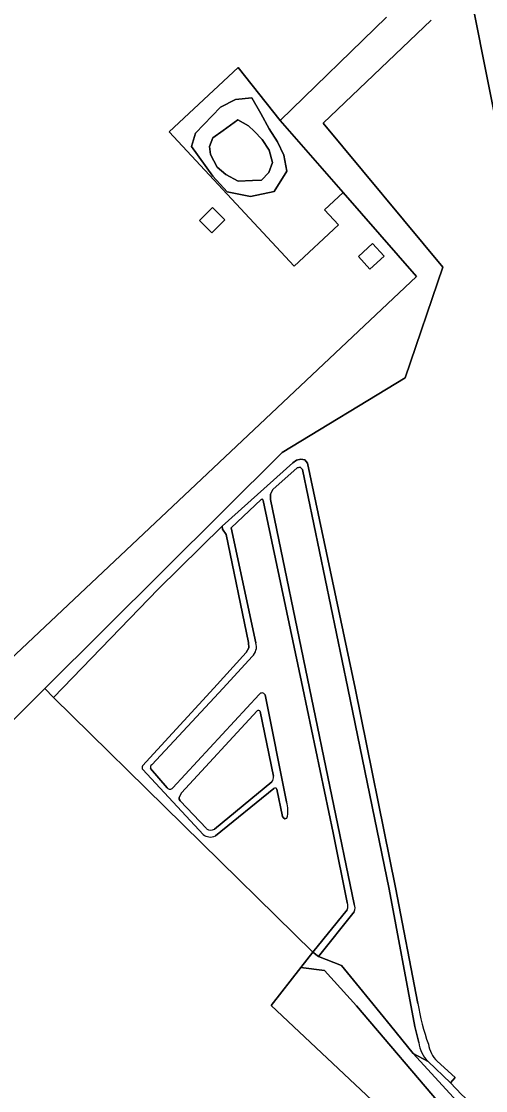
# Model space of a CAD drawing. Extents: x 160203 to 161530, y 379528 to 381797.
# Drawn here: x 160779.2 to 160875, y 379917 to 380137.4 of the extents above; entities that cross this region are included whole.
import ezdxf

# ---------------------------------------------------------------- set-up
doc = ezdxf.new("R2010")
doc.units = 0
for name, color, linetype in [('IMGEO_Erf', 7, 'Continuous'), ('IMGEO_Grasland_overig', 7, 'Continuous'), ('IMGEO_Groenvoorziening', 7, 'Continuous'), ('IMGEO_Loofbos', 7, 'Continuous'), ('IMGEO_Meer_plas_ven_vijver', 7, 'Continuous'), ('IMGEO_Oever', 7, 'Continuous'), ('IMGEO_Pand', 7, 'Continuous'), ('IMGEO_Rijbaan_lokaal_halfverhard', 7, 'Continuous')]:
    doc.layers.add(name, color=color, linetype=linetype)

msp = doc.modelspace()

# ---------------------------------------------------------------- linework, layer by layer
at = {"layer": 'IMGEO_Erf'}
msp.add_lwpolyline([(160607.13, 380166.37), (160661.16, 380092.12), (160663.53, 380089.62), (160664.58, 380088.51), (160748.36, 380000), (160749.5, 379998.8), (160767.08, 379996.67), (160770.61, 380000), (160774.42, 380003.59), (160860.73, 380084.81), (160845.58, 380102.16), (160841.76, 380098.61), (160844.66, 380095.5), (160835.49, 380086.97), (160809.73, 380114.66), (160823.97, 380127.91), (160832.63, 380116.99), (160854.55, 380138.28)], dxfattribs=at)
for points in [[(160818.65, 380099.07), (160821.19, 380096.53), (160818.49, 380093.83), (160815.95, 380096.36)], [(160848.74, 380088.94), (160851.68, 380091.63), (160854.04, 380089.05), (160851.1, 380086.36)]]:
    msp.add_lwpolyline(points, close=True, dxfattribs=at)
at = {"layer": 'IMGEO_Grasland_overig'}
for points in [[(160832.63, 380116.99), (160823.97, 380127.91), (160809.73, 380114.66), (160835.49, 380086.97), (160844.66, 380095.5), (160841.76, 380098.61), (160845.58, 380102.16)], [(160826.52, 380101.31), (160821.67, 380102.32), (160818.7, 380105.54), (160814.35, 380111.66), (160815.17, 380114.37), (160820.33, 380119.77), (160823.37, 380121.33), (160826.77, 380121.65), (160828.63, 380118.46), (160830.33, 380115.27), (160832.06, 380112.58), (160833.4, 380109.89), (160834.02, 380106.54), (160831.38, 380102.34)], [(160883.29, 379904.19), (160870.04, 379916.17), (160867.78, 379918.57), (160863.11, 379922.97), (160860.04, 379924.65), (160872.87, 379910.72), (160888.87, 379892.45), (160892.6, 379888.06), (160894.48, 379887.71), (160897.86, 379888.51), (160898.28, 379886.71), (160900.75, 379887.46), (160899.68, 379888.86), (160898.44, 379890.13)]]:
    msp.add_lwpolyline(points, close=True, dxfattribs=at)
for points in [[(160881.5, 379888.57), (160871.79, 379897.16), (160866.09, 379902.63), (160865.4, 379901.94), (160830.77, 379934.57), (160836.88, 379942.37), (160839.37, 379945.54), (160785.84, 379998.02), (160784.05, 379999.87), (160780.95, 379996.79), (160761.01, 379976.98), (160659.2, 380084.56)], [(160861.01, 379934.97), (160856.38, 379958.87), (160848.08, 380000), (160838.24, 380046.36), (160837.71, 380047.01), (160836.89, 380047.16), (160836.01, 380046.95), (160835.26, 380046.43), (160820.68, 380033.38), (160820.74, 380032.78), (160821.47, 380031.66), (160826.08, 380009.41), (160826.13, 380008.31), (160825.63, 380007.33), (160818.96, 380000), (160804.24, 379983.94)], [(160847.89, 379955.45), (160838.69, 380000), (160830.59, 380038.88), (160830.59, 380039.99), (160831.11, 380040.96), (160836.11, 380045.4), (160836.76, 380045.5), (160837.25, 380045.07), (160846.57, 380000), (160855.08, 379958.54), (160860.37, 379930.21), (160861.19, 379926.92)], [(160827.6, 380009.33), (160822.48, 380033.04), (160828.67, 380038.85), (160828.95, 380038.93), (160829.1, 380038.68), (160837.26, 380000), (160843.58, 379970.15), (160846.45, 379955.76)], [(160806.14, 379984.14), (160820.86, 380000), (160826.87, 380006.47)], [(160828.28, 379998.65), (160810.45, 379979.4)], [(160833.9, 379976.54), (160829.5, 379998.59)], [(160817.44, 379971.01), (160811.98, 379976.72), (160811.79, 379977.05), (160811.81, 379977.42), (160812.26, 379978.4), (160827.88, 379995.29)], [(160828.52, 379995.18), (160831.22, 379981.83)], [(160804.31, 379983.22), (160816.71, 379969.82)], [(160809.33, 379979.41), (160805.9, 379983.4)], [(160830.87, 379980.64), (160819.06, 379970.89)], [(160819.25, 379969.51), (160831.31, 379979.27)], [(160831.91, 379979.18), (160833.13, 379973.52), (160833.28, 379973.21), (160833.56, 379973.02), (160834.01, 379973.19)], [(160846.42, 379954.3), (160839.37, 379945.54), (160840.54, 379944.66), (160847.91, 379953.84)], [(160836.88, 379942.37), (160830.77, 379934.57), (160865.4, 379901.94), (160866.09, 379902.63), (160871.79, 379897.16), (160881.5, 379888.57)], [(160885.37, 379884.14), (160891, 379885.15), (160887.02, 379890.18), (160882.46, 379895.8), (160866.88, 379912.73), (160848.39, 379934.49), (160841.74, 379941.77), (160836.88, 379942.37)], [(160863.11, 379922.97), (160867.78, 379918.57), (160868.71, 379919.72), (160864.97, 379923.05)]]:
    msp.add_lwpolyline(points, dxfattribs=at)
for centre, radius, start, end in [((160824.87, 380008.51), 2.85, 314.4851, 16.669), ((160828.87, 379998.3), 0.689, 25.1266, 149.8046), ((160828.15, 379994.97), 0.419, 29.5893, 131.2538), ((160804.6, 379983.61), 0.485, 137.1471, 234.0855), ((160806.38, 379983.65), 0.545, 115.8145, 206.8497), ((160829.96, 379981.56), 1.29, 314.6676, 12.3823), ((160809.9, 379979.82), 0.696, 215.6748, 322.9964), ((160831.58, 379979.02), 0.37, 26.6374, 136.8619), ((160828.4, 379974.69), 5.81, 345.0064, 18.4878), ((160818.35, 379972.21), 1.51, 233.1412, 298.3861), ((160818.22, 379971.68), 2.4, 230.8141, 295.2192), ((160844.85, 379955.07), 1.75, 333.7835, 23.317), ((160845.98, 379954.62), 2.08, 338.0901, 23.412), ((160905.41, 379942.07), 44.97, 189.0936, 200.1382), ((160868.23, 379927.89), 7.1, 187.9154, 223.8949), ((160869.7, 379927.64), 6.6, 189.1496, 224.1614)]:
    msp.add_arc(centre, radius, start, end, dxfattribs=at)
at = {"layer": 'IMGEO_Groenvoorziening'}
msp.add_lwpolyline([(160858.58, 380228.97), (160856.35, 380240.26), (160852.66, 380239.33), (160879.62, 380104.11), (160888.68, 380057.42), (160900.06, 380000), (160907.97, 379960.37), (160913.18, 379936.68), (160911.65, 379936.38), (160912.19, 379932.17), (160913.95, 379932.53), (160916.6, 379919.61), (160923.44, 379886.32)], dxfattribs=at)
at = {"layer": 'IMGEO_Loofbos'}
for points in [[(160885.49, 380064.95), (160877.55, 380103.7), (160879.62, 380104.11), (160852.66, 380239.33)], [(160854.55, 380138.28), (160832.63, 380116.99), (160845.58, 380102.16), (160860.73, 380084.81), (160774.42, 380003.59), (160770.61, 380000), (160767.08, 379996.67), (160749.5, 379998.8), (160748.36, 380000), (160664.58, 380088.51), (160663.53, 380089.62), (160661.16, 380092.12), (160607.13, 380166.37)], [(160617.93, 380140.45), (160659.2, 380084.56), (160761.01, 379976.98), (160780.95, 379996.79), (160784.05, 379999.87), (160833.05, 380048.57), (160858.4, 380063.96), (160866.14, 380086.8), (160841.47, 380116.47), (160863.75, 380137.72)], [(160863.75, 380137.72), (160841.47, 380116.47), (160866.14, 380086.8), (160858.4, 380063.96), (160833.05, 380048.57), (160784.05, 379999.87), (160785.84, 379998.02), (160807.44, 380020.35), (160820.68, 380033.38), (160835.26, 380046.43), (160836.01, 380046.95), (160836.89, 380047.16), (160837.71, 380047.01), (160838.24, 380046.36), (160848.08, 380000), (160856.38, 379958.87), (160861.01, 379934.97)], [(160846.57, 380000), (160837.25, 380045.07), (160836.76, 380045.5), (160836.11, 380045.4), (160831.11, 380040.96), (160830.59, 380039.99), (160830.59, 380038.88), (160838.69, 380000), (160847.89, 379955.45)], [(160846.45, 379955.76), (160843.58, 379970.15), (160837.26, 380000), (160829.1, 380038.68), (160828.95, 380038.93), (160828.67, 380038.85), (160822.48, 380033.04), (160827.6, 380009.33)], [(160804.24, 379983.94), (160818.96, 380000), (160825.63, 380007.33), (160826.13, 380008.31), (160826.08, 380009.41), (160821.47, 380031.66), (160820.74, 380032.78), (160820.68, 380033.38), (160807.44, 380020.35), (160785.84, 379998.02), (160839.37, 379945.54), (160846.42, 379954.3)], [(160826.87, 380006.47), (160820.86, 380000), (160806.14, 379984.14)], [(160861.19, 379926.92), (160860.37, 379930.21), (160855.08, 379958.54), (160846.57, 380000)], [(160810.45, 379979.4), (160828.28, 379998.65)], [(160829.5, 379998.59), (160833.9, 379976.54)], [(160827.88, 379995.29), (160812.26, 379978.4), (160811.81, 379977.42), (160811.79, 379977.05), (160811.98, 379976.72), (160817.44, 379971.01)], [(160831.22, 379981.83), (160828.52, 379995.18)], [(160816.71, 379969.82), (160804.31, 379983.22)], [(160805.9, 379983.4), (160809.33, 379979.41)], [(160819.06, 379970.89), (160830.87, 379980.64)], [(160831.31, 379979.27), (160819.25, 379969.51)], [(160834.01, 379973.19), (160833.56, 379973.02), (160833.28, 379973.21), (160833.13, 379973.52), (160831.91, 379979.18)], [(160847.91, 379953.84), (160840.54, 379944.66), (160845.3, 379942.78), (160848.98, 379938.25), (160855.34, 379930.44), (160860.04, 379924.65), (160863.11, 379922.97)], [(160864.97, 379923.05), (160868.71, 379919.72), (160867.78, 379918.57), (160870.04, 379916.17), (160883.29, 379904.19), (160898.44, 379890.13), (160899.68, 379888.86), (160900.75, 379887.46), (160898.28, 379886.71), (160900.31, 379878.09), (160902.06, 379875.44), (160903.26, 379874.41), (160905.36, 379874.45), (160908.41, 379875.39), (160918.74, 379879.82)]]:
    msp.add_lwpolyline(points, dxfattribs=at)
for centre, radius, start, end in [((160824.87, 380008.51), 2.85, 314.4851, 16.669), ((160828.87, 379998.3), 0.689, 25.1266, 149.8046), ((160828.15, 379994.97), 0.419, 29.5893, 131.2538), ((160804.6, 379983.61), 0.485, 137.1471, 234.0855), ((160806.38, 379983.65), 0.545, 115.8145, 206.8497), ((160829.96, 379981.56), 1.29, 314.6676, 12.3823), ((160809.9, 379979.82), 0.696, 215.6748, 322.9964), ((160831.58, 379979.02), 0.37, 26.6374, 136.8619), ((160828.4, 379974.69), 5.81, 345.0064, 18.4878), ((160818.35, 379972.21), 1.51, 233.1412, 298.3861), ((160818.22, 379971.68), 2.4, 230.8141, 295.2192), ((160844.85, 379955.07), 1.75, 333.7835, 23.317), ((160845.98, 379954.62), 2.08, 338.0901, 23.412), ((160905.41, 379942.07), 44.97, 189.0936, 200.1382), ((160868.23, 379927.89), 7.1, 187.9154, 223.8949), ((160869.7, 379927.64), 6.6, 189.1496, 224.1614)]:
    msp.add_arc(centre, radius, start, end, dxfattribs=at)
at = {"layer": 'IMGEO_Meer_plas_ven_vijver'}
msp.add_lwpolyline([(160823.87, 380117.16), (160820.83, 380114.96), (160818.75, 380113.45), (160818.03, 380111.65), (160818.26, 380109.99), (160819.59, 380107.37), (160821.38, 380105.9), (160823.96, 380104.52), (160826.9, 380104.62), (160828.78, 380104.67), (160830.3, 380106.27), (160831.03, 380108.34), (160830.35, 380110.91), (160828.92, 380113.07), (160827.22, 380114.78), (160826.07, 380115.92)], close=True, dxfattribs=at)
at = {"layer": 'IMGEO_Oever'}
for points in [[(160826.77, 380121.65), (160823.37, 380121.33), (160820.33, 380119.77), (160815.17, 380114.37), (160814.35, 380111.66), (160818.7, 380105.54), (160821.67, 380102.32), (160826.52, 380101.31), (160831.38, 380102.34), (160834.02, 380106.54), (160833.4, 380109.89), (160832.06, 380112.58), (160830.33, 380115.27), (160828.63, 380118.46)], [(160823.87, 380117.16), (160826.07, 380115.92), (160827.22, 380114.78), (160828.92, 380113.07), (160830.35, 380110.91), (160831.03, 380108.34), (160830.3, 380106.27), (160828.78, 380104.67), (160826.9, 380104.62), (160823.96, 380104.52), (160821.38, 380105.9), (160819.59, 380107.37), (160818.26, 380109.99), (160818.03, 380111.65), (160818.75, 380113.45), (160820.83, 380114.96)]]:
    msp.add_lwpolyline(points, close=True, dxfattribs=at)
at = {"layer": 'IMGEO_Pand'}
for points in [[(160818.65, 380099.07), (160815.95, 380096.36), (160818.49, 380093.83), (160821.19, 380096.53)], [(160851.68, 380091.63), (160848.74, 380088.94), (160851.1, 380086.36), (160854.04, 380089.05)]]:
    msp.add_lwpolyline(points, close=True, dxfattribs=at)
at = {"layer": 'IMGEO_Rijbaan_lokaal_halfverhard'}
msp.add_lwpolyline([(160872.87, 379910.72), (160860.04, 379924.65), (160855.34, 379930.44), (160848.98, 379938.25), (160845.3, 379942.78), (160840.54, 379944.66), (160839.37, 379945.54), (160836.88, 379942.37), (160841.74, 379941.77), (160848.39, 379934.49), (160866.88, 379912.73)], dxfattribs=at)

doc.saveas('drawing.dxf')
